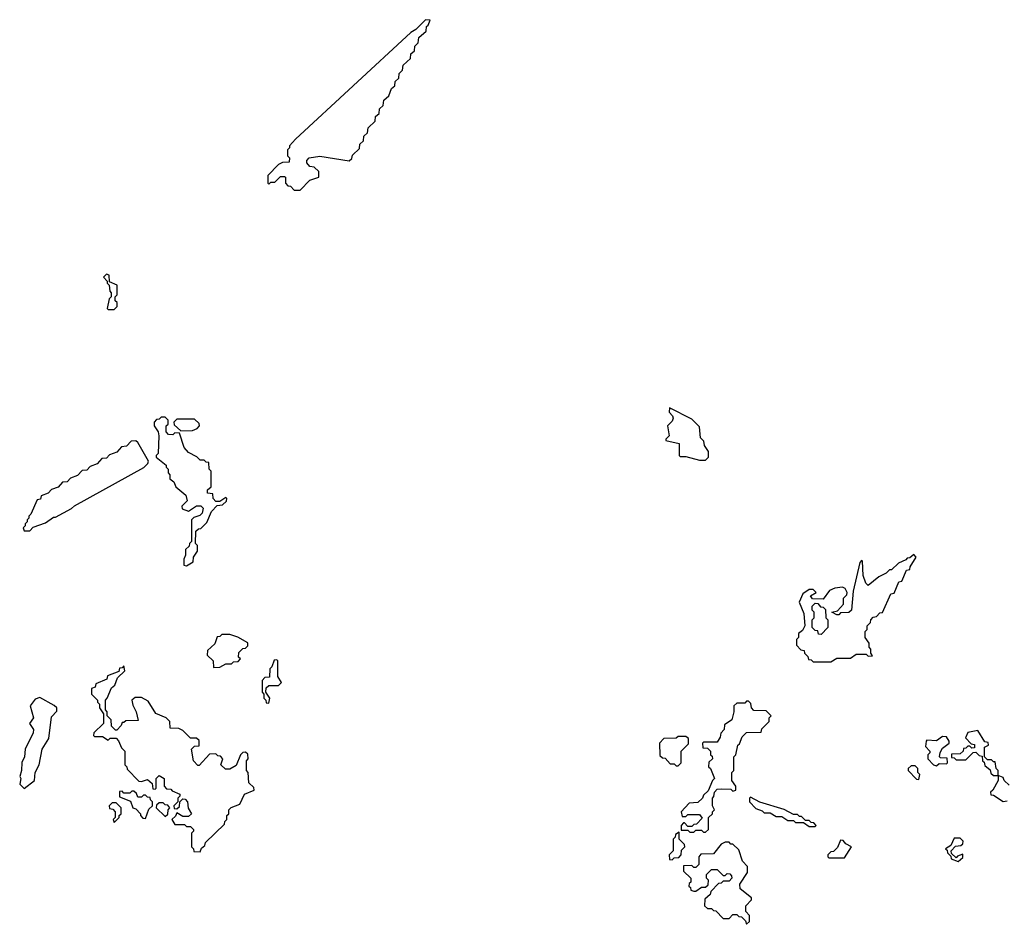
# Model space of a CAD drawing. Extents: x 2889633 to 3052318, y 540750 to 918690.
# Tile 321 of 656: x 2920682 to 2925711, y 789980 to 794600. Entities that reach past the tile are written whole.
import ezdxf

# ---------------------------------------------------------------- set-up
doc = ezdxf.new("R2010")
doc.units = 0

msp = doc.modelspace()

# ---------------------------------------------------------------- linework, layer by layer
at = {"layer": '0CON02XD'}
for points in [[(2922115, 793730), (2922165, 793780), (2922210, 793795), (2922210, 793825), (2922187, 793847), (2922165, 793850), (2922148.3, 793868.3), (2922148.3, 793881.7), (2922160, 793895), (2922215, 793903.3), (2922365, 793880), (2922378.3, 793891.7), (2922381.7, 793908.3), (2922418.3, 793941.7), (2922420, 793965), (2922438.3, 793981.7), (2922440, 794005), (2922458.3, 794021.7), (2922461.7, 794048.3), (2922498.3, 794081.7), (2922500, 794105), (2922518.3, 794121.7), (2922520, 794145), (2922538.3, 794161.7), (2922541.7, 794188.3), (2922568.3, 794211.7), (2922581.7, 794248.3), (2922598.3, 794261.7), (2922600, 794285), (2922618.3, 794301.7), (2922620, 794325), (2922638.3, 794341.7), (2922641.7, 794368.3), (2922678.3, 794401.7), (2922680, 794425), (2922698.3, 794441.7), (2922700, 794465), (2922718.3, 794481.7), (2922721.7, 794508.3), (2922758.3, 794541.7), (2922760, 794565), (2922768.3, 794571.7), (2922778.3, 794598.3), (2922755, 794600), (2922705, 794550), (2922680, 794535), (2922090.7, 793989.3), (2922060, 793955), (2922060, 793945), (2922050, 793935), (2922050, 793905), (2922060, 793895), (2922058.3, 793871.7), (2922025, 793870), (2922005, 793860), (2921950, 793805), (2921950, 793765), (2921955, 793760), (2921965, 793770), (2921985, 793770), (2922015, 793800), (2922035, 793800), (2922040, 793795), (2922040, 793765), (2922051.7, 793751.7), (2922065, 793750), (2922085, 793730), (2922115, 793730)], [(2921165, 793120), (2921180, 793135), (2921180, 793155), (2921170, 793165), (2921170, 793185), (2921180, 793195), (2921180, 793245), (2921141.7, 793261.7), (2921140, 793295), (2921125, 793300), (2921110, 793285), (2921130, 793265), (2921130, 793255), (2921140, 793245), (2921143, 793213), (2921150, 793205), (2921150, 793185), (2921140, 793175), (2921130, 793125), (2921135, 793120), (2921165, 793120)], [(2924185, 792350), (2924200, 792365), (2924200, 792395), (2924180, 792425), (2924177, 792447), (2924160, 792465), (2924155, 792520), (2924115, 792560), (2924001.7, 792618.3), (2924000, 792595), (2924017, 792577), (2924020, 792565), (2924015, 792550), (2923990, 792525), (2924000, 792475), (2923981.7, 792458.3), (2923981.7, 792451.7), (2924050, 792435), (2924050, 792375), (2924055, 792370), (2924085, 792370), (2924155, 792350), (2924185, 792350)], [(2921535, 791810), (2921568.3, 791831.7), (2921570, 791855), (2921590, 791885), (2921590, 791915), (2921580, 791925), (2921581.7, 791988.3), (2921595, 792000), (2921608.3, 792001.7), (2921638.3, 792031.7), (2921661.7, 792088.3), (2921691.7, 792118.3), (2921718.3, 792121.7), (2921738.3, 792141.7), (2921740, 792155), (2921735, 792160), (2921705, 792140), (2921685, 792140), (2921670, 792155), (2921668.3, 792178.3), (2921641.7, 792181.7), (2921641.7, 792198.3), (2921660, 792215), (2921660, 792295), (2921650, 792305), (2921648.3, 792338.3), (2921635, 792340), (2921625, 792350), (2921605, 792350), (2921587, 792367), (2921545, 792390), (2921522.5, 792415), (2921498.3, 792488.3), (2921475, 792490), (2921465, 792480), (2921441.7, 792481.7), (2921430, 792495), (2921430, 792525), (2921440, 792535), (2921440, 792555), (2921425, 792570), (2921405, 792570), (2921395, 792560), (2921381.7, 792558.3), (2921370, 792545), (2921370, 792525), (2921390, 792495), (2921392.5, 792475), (2921390, 792385), (2921380, 792375), (2921380, 792365), (2921430, 792325), (2921430, 792315), (2921440, 792305), (2921440, 792285), (2921450, 792275), (2921450, 792255), (2921470, 792240), (2921480, 792215), (2921531.7, 792171.7), (2921537, 792143), (2921510, 792115), (2921511.7, 792101.7), (2921545, 792090), (2921585, 792117.5), (2921607, 792117), (2921620, 792105), (2921615, 792080), (2921601.7, 792068.3), (2921571.7, 792058.3), (2921560, 792045), (2921560, 791935), (2921550, 791925), (2921548.3, 791911.7), (2921530, 791895), (2921530, 791865), (2921520, 791845), (2921520, 791815), (2921535, 791810)], [(2921505, 792500), (2921565, 792502.5), (2921588.3, 792511.7), (2921600, 792525), (2921598.3, 792538.3), (2921575, 792560), (2921485, 792560), (2921470, 792545), (2921471.7, 792531.7), (2921505, 792500)], [(2920735, 791990), (2920751.7, 792008.3), (2920815, 792030), (2920855, 792060), (2920865, 792060), (2920947, 792103), (2920963, 792117), (2921316.4, 792313.6), (2921336.7, 792333.3), (2921340, 792345), (2921285, 792440), (2921275, 792450), (2921251.7, 792448.3), (2921228.3, 792421.7), (2921201.7, 792418.3), (2921178.3, 792391.7), (2921141.7, 792378.3), (2921125, 792360), (2921101.7, 792358.3), (2921078.3, 792331.7), (2921041.7, 792318.3), (2921025, 792300), (2921001.7, 792298.3), (2920978.3, 792271.7), (2920941.7, 792258.3), (2920925, 792240), (2920901.7, 792238.3), (2920878.3, 792211.7), (2920845, 792200), (2920828.3, 792181.7), (2920791.7, 792168.3), (2920788.3, 792151.7), (2920771.7, 792148.3), (2920740, 792075), (2920730, 792065), (2920730, 792055), (2920720, 792045), (2920720, 792035), (2920710, 792025), (2920710, 792015), (2920700, 792005), (2920705, 791990), (2920735, 791990)], [(2924825, 791320), (2924855, 791340), (2924925, 791340), (2924955, 791360), (2925005, 791360), (2925015, 791350), (2925038.3, 791351.7), (2925030, 791365), (2925030, 791385), (2925020, 791395), (2925020, 791415), (2925000, 791445), (2925000, 791475), (2925010, 791485), (2925010, 791505), (2925028.3, 791521.7), (2925030, 791535), (2925041.7, 791548.3), (2925058.3, 791551.7), (2925075, 791570), (2925088.3, 791571.7), (2925131.7, 791668.3), (2925148.3, 791671.7), (2925171.7, 791728.3), (2925188.3, 791731.7), (2925211.7, 791788.3), (2925228.3, 791791.7), (2925230, 791805), (2925260, 791855), (2925248.3, 791868.3), (2925228.3, 791851.7), (2925215, 791850), (2925208.3, 791841.7), (2925170, 791825), (2925135, 791790), (2925125, 791790), (2925107, 791773), (2925070, 791755), (2925015, 791710), (2925003, 791723), (2924990.7, 791760.7), (2924986.7, 791835), (2924981.7, 791838.3), (2924973, 791827), (2924938.3, 791681.7), (2924930, 791585), (2924917, 791573), (2924875, 791570), (2924865, 791560), (2924855, 791560), (2924830, 791575), (2924858.3, 791581.7), (2924890, 791615), (2924890, 791645), (2924907, 791663), (2924907.5, 791675), (2924897.5, 791695), (2924885, 791702.5), (2924845, 791696.7), (2924817.5, 791685), (2924785, 791640), (2924731.7, 791641.7), (2924721.7, 791658.3), (2924750, 791675), (2924735, 791690), (2924715, 791690), (2924681.7, 791668.3), (2924662.5, 791625), (2924687, 791567), (2924692.5, 791505), (2924680, 791480), (2924660, 791465), (2924660, 791445), (2924650, 791435), (2924650, 791405), (2924671.7, 791381.7), (2924688.3, 791378.3), (2924690, 791365), (2924708.3, 791348.3), (2924711.7, 791331.7), (2924725, 791330), (2924735, 791320), (2924825, 791320)], [(2924775, 791460), (2924761.7, 791461.7), (2924758.3, 791478.3), (2924745, 791480), (2924730, 791495), (2924730, 791535), (2924740, 791545), (2924740, 791575), (2924730, 791585), (2924730, 791605), (2924745, 791620), (2924758.3, 791618.3), (2924771.7, 791601.7), (2924785, 791600), (2924798.3, 791588.3), (2924800, 791545), (2924810, 791535), (2924810, 791495), (2924775, 791460)], [(2921671.7, 791291.7), (2921705, 791292.5), (2921735, 791310), (2921765, 791310), (2921775, 791320), (2921798.3, 791321.7), (2921810, 791335), (2921800, 791345), (2921801.7, 791368.3), (2921821.7, 791388.3), (2921835, 791390), (2921848.3, 791401.7), (2921848.3, 791418.3), (2921797, 791447), (2921755, 791460), (2921715, 791460), (2921705, 791450), (2921691.7, 791448.3), (2921678.3, 791411.7), (2921641.7, 791378.3), (2921640, 791355), (2921670, 791325), (2921671.7, 791291.7)], [(2921955, 791110), (2921960, 791135), (2921940, 791165), (2921941.7, 791188.3), (2921955, 791200), (2922005, 791200), (2922020, 791215), (2922000, 791245), (2922000, 791325), (2921995, 791330), (2921981.7, 791328.3), (2921970, 791295), (2921960, 791285), (2921958.3, 791241.7), (2921935, 791240), (2921920, 791225), (2921920, 791165), (2921930, 791155), (2921930, 791135), (2921940, 791125), (2921941.7, 791111.7), (2921955, 791110)], [(2921605, 790350), (2921611.7, 790368.3), (2921628.3, 790381.7), (2921631.7, 790398.3), (2921728.3, 790491.7), (2921730, 790505), (2921740, 790515), (2921740, 790535), (2921750, 790545), (2921750, 790565), (2921763, 790577), (2921806.4, 790593.6), (2921830, 790645), (2921880, 790665), (2921878.3, 790678.3), (2921853, 790703), (2921850, 790755), (2921840, 790765), (2921840, 790815), (2921850, 790825), (2921848.3, 790848.3), (2921835, 790860), (2921821.7, 790858.3), (2921810, 790845), (2921788.3, 790791.7), (2921755, 790772.5), (2921733, 790773), (2921710, 790795), (2921720, 790825), (2921708.3, 790838.3), (2921695, 790840), (2921685, 790850), (2921651.7, 790848.3), (2921598.3, 790791.7), (2921591.7, 790791.7), (2921570, 790815), (2921560, 790875), (2921575, 790890), (2921598.3, 790891.7), (2921598.3, 790918.3), (2921585, 790930), (2921555, 790930), (2921515, 790970), (2921495, 790980), (2921451.7, 790981.7), (2921450, 791015), (2921430, 791035), (2921377, 791057), (2921339.3, 791119.3), (2921305, 791138), (2921271.7, 791138.3), (2921256, 791125), (2921259.5, 791099.5), (2921276.7, 791065), (2921288.3, 791021.7), (2921225, 791020), (2921215, 791010), (2921205, 791010), (2921200, 790995), (2921178.3, 790971.7), (2921171.7, 790971.7), (2921151.7, 790991.7), (2921150, 791025), (2921130, 791045), (2921130, 791065), (2921120, 791075), (2921120, 791125), (2921130, 791135), (2921151.7, 791188.3), (2921168.3, 791201.7), (2921181.7, 791238.3), (2921220, 791275), (2921215, 791300), (2921205, 791290), (2921191.7, 791288.3), (2921188.3, 791271.7), (2921131.7, 791248.3), (2921128.3, 791231.7), (2921071.7, 791208.3), (2921068.3, 791191.7), (2921050, 791185), (2921050, 791155), (2921080, 791125), (2921080, 791115), (2921090, 791105), (2921090, 791085), (2921110, 791055), (2921110, 791005), (2921061.7, 790958.3), (2921060, 790945), (2921065, 790940), (2921105, 790940), (2921135, 790920), (2921145, 790930), (2921175, 790930), (2921187, 790917), (2921201.7, 790881.7), (2921220, 790865), (2921220, 790795), (2921230, 790785), (2921231.7, 790771.7), (2921291.7, 790711.7), (2921305, 790710), (2921335, 790720), (2921358.3, 790698.3), (2921361.7, 790671.7), (2921375, 790670), (2921380, 790675), (2921380, 790725), (2921395, 790740), (2921420, 790725), (2921420, 790685), (2921431.7, 790671.7), (2921455, 790670), (2921461.7, 790661.7), (2921500, 790645), (2921500, 790635), (2921490, 790625), (2921490, 790605), (2921470, 790585), (2921471.7, 790571.7), (2921485, 790570), (2921498.3, 790581.7), (2921500, 790605), (2921515, 790620), (2921528.3, 790618.3), (2921540, 790605), (2921543, 790573), (2921560, 790545), (2921545, 790530), (2921515, 790530), (2921485, 790550), (2921478.3, 790531.7), (2921460, 790515), (2921475, 790490), (2921525, 790490), (2921535, 790480), (2921555, 790480), (2921570, 790465), (2921570, 790455), (2921560, 790445), (2921560, 790375), (2921570, 790365), (2921571.7, 790351.7), (2921605, 790350)], [(2920705, 790673.3), (2920757.5, 790715), (2920761.2, 790755), (2920781.2, 790795), (2920797.5, 790875), (2920831.7, 790928.3), (2920845, 791040), (2920871.7, 791068.3), (2920872.5, 791085), (2920858.3, 791098.3), (2920785, 791137.5), (2920760.7, 791129.3), (2920736.7, 791095), (2920752.5, 791035), (2920732.5, 791005), (2920752.5, 790975), (2920751.7, 790958.3), (2920710, 790875), (2920706.7, 790835), (2920693.9, 790806.1), (2920692.5, 790765), (2920682.5, 790735), (2920687.5, 790725), (2920682.5, 790695), (2920705, 790673.3)], [(2924185, 790450), (2924200, 790465), (2924200, 790525), (2924220, 790545), (2924220, 790555), (2924230, 790565), (2924220, 790585), (2924220, 790625), (2924227, 790633), (2924230, 790655), (2924245, 790670), (2924265, 790672.5), (2924315, 790670), (2924325, 790660), (2924340, 790665), (2924340, 790685), (2924320, 790715), (2924320, 790755), (2924330, 790765), (2924330, 790835), (2924340, 790845), (2924350, 790895), (2924358.3, 790901.7), (2924371.7, 790938.3), (2924395, 790960), (2924468.3, 790961.7), (2924471.7, 790978.3), (2924510, 791015), (2924510, 791035), (2924520, 791045), (2924495, 791070), (2924431.7, 791071.7), (2924420, 791085), (2924417, 791107), (2924405, 791120), (2924395, 791120), (2924385, 791110), (2924345, 791110), (2924330, 791095), (2924330, 791065), (2924320, 791025), (2924281.7, 790998.3), (2924280, 790975), (2924263, 790957), (2924260, 790935), (2924245, 790910), (2924175, 790910), (2924170, 790905), (2924171.7, 790881.7), (2924195, 790880), (2924210, 790865), (2924210, 790845), (2924218.3, 790838.3), (2924220, 790825), (2924201.7, 790808.3), (2924200, 790785), (2924210, 790775), (2924230, 790725), (2924220, 790715), (2924198.3, 790661.7), (2924175, 790640), (2924170, 790625), (2924145, 790602.5), (2924101.7, 790598.3), (2924060, 790555), (2924065, 790530), (2924085, 790530), (2924095, 790540), (2924155, 790540), (2924168.3, 790521.7), (2924138.3, 790491.7), (2924125, 790490), (2924115, 790480), (2924095, 790480), (2924078.3, 790498.3), (2924071.7, 790498.3), (2924060, 790485), (2924060, 790460), (2924095, 790460), (2924105, 790450), (2924125, 790450), (2924135, 790460), (2924165, 790460), (2924175, 790450), (2924185, 790450)], [(2925680, 790740), (2925680, 790765), (2925670, 790775), (2925665, 790810), (2925655, 790810), (2925645, 790820), (2925625, 790820), (2925610, 790835), (2925610, 790885), (2925630, 790895), (2925628.3, 790908.3), (2925611.7, 790911.7), (2925575, 790970), (2925525, 790960), (2925512.5, 790932.5), (2925541.7, 790901.7), (2925558.3, 790898.3), (2925558.3, 790881.7), (2925545, 790880), (2925535, 790890), (2925525, 790890), (2925515, 790880), (2925501.7, 790878.3), (2925500, 790865), (2925485, 790850), (2925441.7, 790848.3), (2925441.7, 790831.7), (2925455, 790830), (2925465, 790820), (2925515, 790820), (2925551.7, 790858.3), (2925565, 790860), (2925581.7, 790841.7), (2925598.3, 790838.3), (2925600, 790815), (2925608.3, 790808.3), (2925611.7, 790791.7), (2925638.3, 790768.3), (2925641.7, 790751.7), (2925655, 790740), (2925675, 790740), (2925680, 790740)], [(2924045, 790790), (2924060, 790805), (2924060, 790865), (2924098.3, 790901.7), (2924098.3, 790928.3), (2924085, 790940), (2924045, 790940), (2924035, 790930), (2923971.7, 790928.3), (2923950, 790905), (2923951.7, 790841.7), (2923965, 790830), (2923978.3, 790828.3), (2924005, 790800), (2924025, 790800), (2924035, 790790), (2924045, 790790)], [(2925365, 790790), (2925378.3, 790801.7), (2925415, 790800), (2925420, 790805), (2925418.3, 790828.3), (2925385, 790830), (2925380, 790835), (2925383, 790857), (2925395, 790880), (2925430, 790905), (2925430, 790915), (2925415, 790937.5), (2925395, 790940), (2925365, 790917.5), (2925315, 790920), (2925312.5, 790915), (2925308.3, 790888.3), (2925330, 790865), (2925330, 790855), (2925320, 790845), (2925320, 790825), (2925350, 790795), (2925365, 790790)], [(2925275, 790720), (2925280, 790745), (2925270, 790755), (2925270, 790775), (2925255, 790790), (2925235, 790790), (2925220, 790775), (2925220, 790765), (2925261.7, 790721.7), (2925275, 790720)], [(2925735, 790690), (2925710, 790715), (2925705, 790730), (2925680, 790740), (2925680, 790715), (2925652.5, 790665), (2925640, 790655), (2925641.7, 790641.7), (2925655, 790640), (2925705, 790607.5), (2925725, 790610)], [(2921325, 790520), (2921341.7, 790568.3), (2921360, 790585), (2921360, 790605), (2921350, 790615), (2921348.3, 790628.3), (2921335, 790630), (2921325, 790640), (2921315, 790640), (2921305, 790630), (2921285, 790630), (2921278.3, 790648.3), (2921265, 790660), (2921255, 790660), (2921245, 790650), (2921215, 790650), (2921205, 790660), (2921191.7, 790658.3), (2921191.7, 790631.7), (2921248.3, 790608.3), (2921260, 790575), (2921275, 790570), (2921300, 790545), (2921300, 790535), (2921311.7, 790521.7), (2921325, 790520)], [(2924745, 790480), (2924750, 790485), (2924738.3, 790498.3), (2924725, 790500), (2924715, 790510), (2924695, 790510), (2924675, 790530), (2924665, 790530), (2924655, 790540), (2924635, 790540), (2924587, 790567), (2924463, 790603), (2924415, 790630), (2924410, 790625), (2924410, 790605), (2924441.7, 790571.7), (2924475, 790560), (2924485, 790550), (2924515, 790550), (2924545, 790530), (2924575, 790530), (2924605, 790510), (2924635, 790510), (2924645, 790500), (2924685, 790500), (2924715, 790480), (2924745, 790480)], [(2921165, 790500), (2921190, 790525), (2921190, 790535), (2921200, 790545), (2921200, 790575), (2921175, 790600), (2921155, 790600), (2921140, 790585), (2921141.7, 790571.7), (2921158.3, 790568.3), (2921170, 790555), (2921170, 790525), (2921160, 790515), (2921165, 790500)], [(2921425, 790530), (2921438.3, 790541.7), (2921440, 790565), (2921450, 790575), (2921438.3, 790588.3), (2921425, 790590), (2921415, 790600), (2921395, 790600), (2921381.7, 790588.3), (2921380, 790575), (2921425, 790530)], [(2924015, 790310), (2924025, 790320), (2924048.3, 790321.7), (2924060, 790335), (2924061.7, 790358.3), (2924080, 790375), (2924078.3, 790388.3), (2924050, 790415), (2924050, 790450), (2924031.7, 790438.3), (2924030, 790425), (2924020, 790415), (2924020, 790355), (2924000, 790335), (2924001.7, 790311.7), (2924015, 790310)], [(2924895, 790320), (2924930, 790375), (2924901.7, 790391.7), (2924888.3, 790408.3), (2924875, 790410), (2924858.3, 790371.7), (2924838.3, 790351.7), (2924825, 790350), (2924810, 790335), (2924810, 790325), (2924815, 790320), (2924895, 790320)], [(2925475, 790300), (2925498.3, 790321.7), (2925498.3, 790338.3), (2925471.7, 790328.3), (2925465, 790320), (2925441.7, 790341.7), (2925440, 790355), (2925461.7, 790378.3), (2925488.3, 790381.7), (2925498.3, 790391.7), (2925500, 790405), (2925485, 790420), (2925455, 790420), (2925438.3, 790381.7), (2925410, 790365), (2925418.3, 790358.3), (2925420, 790345), (2925438.3, 790328.3), (2925440, 790315), (2925475, 790300)], [(2924395, 789980), (2924410, 789995), (2924410, 790025), (2924390, 790045), (2924390, 790075), (2924420, 790105), (2924420, 790115), (2924361.7, 790161.7), (2924360, 790185), (2924400, 790245), (2924400, 790275), (2924373, 790303), (2924355, 790360), (2924325, 790390), (2924315, 790390), (2924305, 790400), (2924285, 790400), (2924265, 790390), (2924225, 790340), (2924161.7, 790338.3), (2924150, 790325), (2924150, 790285), (2924135, 790270), (2924125, 790270), (2924115, 790280), (2924071.7, 790278.3), (2924071.7, 790251.7), (2924110, 790215), (2924110, 790195), (2924101.7, 790188.3), (2924100, 790175), (2924108.3, 790168.3), (2924110, 790155), (2924125, 790150), (2924135, 790150), (2924165, 790170), (2924185, 790170), (2924198.3, 790181.7), (2924200, 790205), (2924190, 790215), (2924190, 790235), (2924215, 790260), (2924245, 790260), (2924275, 790230), (2924285, 790230), (2924295, 790240), (2924308.3, 790238.3), (2924318.3, 790228.3), (2924320, 790215), (2924305, 790200), (2924275, 790200), (2924265, 790190), (2924251.7, 790188.3), (2924211.7, 790148.3), (2924208.3, 790131.7), (2924181.7, 790108.3), (2924180, 790075), (2924195, 790060), (2924215, 790060), (2924225, 790050), (2924238.3, 790048.3), (2924275, 790010), (2924305, 790010), (2924325, 790030), (2924345, 790030), (2924355, 790020), (2924368.3, 790018.3), (2924388.3, 789998.3), (2924395, 789980)]]:
    msp.add_lwpolyline(points, dxfattribs=at)

doc.saveas('drawing.dxf')
